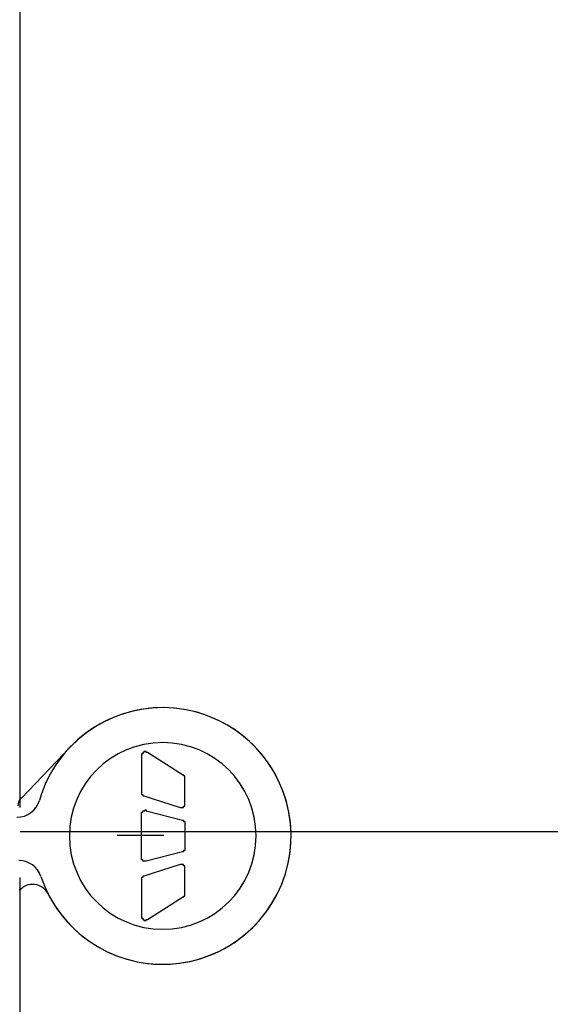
# Model space of a CAD drawing. Extents: x 2 to 87, y -108 to 11.
# Tile 308 of 352: x 49.8656 to 49.911, y -32.7061 to -32.6217. Entities that reach past the tile are written whole.
import ezdxf

# ---------------------------------------------------------------- set-up
doc = ezdxf.new("R2010")
doc.units = 0
doc.header["$MEASUREMENT"] = 0
doc.layers.add('23', color=7, linetype='CONTINUOUS')
doc.layers.add('32', color=7, linetype='CONTINUOUS')

msp = doc.modelspace()

# ---------------------------------------------------------------- linework, layer by layer
at = {"layer": '23', "color": 62, "linetype": 'Continuous'}
msp.add_line((50.8971999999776, -32.69130000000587), (49.86559999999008, -32.69130000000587), dxfattribs=at)
msp.add_arc((49.86555182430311, -32.6913034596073), 1.031606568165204, 360, 90, dxfattribs=at)
at = {"layer": '32', "color": 62, "linetype": 'Continuous'}
for p, q in [((49.86559999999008, -32.68919999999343), (49.86559999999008, -32.59220000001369)), ((49.86569999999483, -32.68840000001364), (49.86989999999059, -32.68400000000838)), ((49.87789999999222, -32.69160000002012), (49.87389999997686, -32.69160000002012))]:
    msp.add_line(p, q, dxfattribs=at)
for points in [[(49.87969999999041, -32.68890000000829), (49.87969999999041, -32.68670000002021), (49.87969999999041, -32.68670000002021), (49.87969999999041, -32.68670000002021), (49.87969999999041, -32.68670000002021), (49.87969999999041, -32.68670000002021), (49.87969999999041, -32.68670000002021), (49.87969999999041, -32.68660000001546), (49.87969999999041, -32.68660000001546), (49.87969999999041, -32.68660000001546), (49.87969999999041, -32.68660000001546), (49.87969999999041, -32.68660000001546), (49.87969999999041, -32.68660000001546), (49.87969999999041, -32.68660000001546), (49.87969999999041, -32.68660000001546), (49.87969999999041, -32.68660000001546), (49.87969999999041, -32.68660000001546), (49.87969999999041, -32.68660000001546), (49.87969999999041, -32.68660000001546), (49.87969999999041, -32.68650000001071), (49.87969999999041, -32.68650000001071), (49.87969999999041, -32.68650000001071), (49.87959999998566, -32.68650000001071), (49.87959999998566, -32.68650000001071), (49.87959999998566, -32.68650000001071), (49.87959999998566, -32.68650000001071), (49.87959999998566, -32.68650000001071), (49.87959999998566, -32.68650000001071), (49.87959999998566, -32.68650000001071), (49.87959999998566, -32.68650000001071), (49.87959999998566, -32.68650000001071), (49.87959999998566, -32.68650000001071), (49.87959999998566, -32.68650000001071), (49.87959999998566, -32.68640000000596), (49.87959999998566, -32.68640000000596), (49.87959999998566, -32.68640000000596), (49.87959999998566, -32.68640000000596), (49.87949999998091, -32.68640000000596), (49.87649999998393, -32.68450000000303), (49.87649999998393, -32.68450000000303), (49.87649999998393, -32.68450000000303), (49.87649999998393, -32.68450000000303), (49.87639999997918, -32.68450000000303), (49.87639999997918, -32.68439999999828), (49.87639999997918, -32.68439999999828), (49.87639999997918, -32.68439999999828), (49.87639999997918, -32.68439999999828), (49.87629999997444, -32.68439999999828), (49.87629999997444, -32.68439999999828), (49.87629999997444, -32.68439999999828), (49.87629999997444, -32.68439999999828), (49.87629999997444, -32.68439999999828), (49.87619999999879, -32.68439999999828), (49.87619999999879, -32.68439999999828), (49.87619999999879, -32.68439999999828), (49.87619999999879, -32.68450000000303), (49.87619999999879, -32.68450000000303), (49.87619999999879, -32.68450000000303), (49.87609999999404, -32.68450000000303), (49.87609999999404, -32.68450000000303), (49.87609999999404, -32.68450000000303), (49.87609999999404, -32.68450000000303), (49.87609999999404, -32.68450000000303), (49.87609999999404, -32.68460000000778), (49.87609999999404, -32.68460000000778), (49.87599999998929, -32.68460000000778), (49.87599999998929, -32.68460000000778), (49.87599999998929, -32.68460000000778), (49.87599999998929, -32.68460000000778), (49.87599999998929, -32.68470000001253), (49.87599999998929, -32.68470000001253), (49.87599999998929, -32.68470000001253), (49.87599999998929, -32.68470000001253), (49.87599999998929, -32.68470000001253), (49.87599999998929, -32.68480000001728), (49.87599999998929, -32.687900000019), (49.87599999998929, -32.687900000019), (49.87599999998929, -32.687900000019), (49.87599999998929, -32.687900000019), (49.87599999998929, -32.687900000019), (49.87599999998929, -32.68799999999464), (49.87599999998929, -32.68799999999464), (49.87599999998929, -32.68799999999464), (49.87599999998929, -32.68799999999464), (49.87599999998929, -32.68799999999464), (49.87599999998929, -32.68799999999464), (49.87599999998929, -32.68799999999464), (49.87599999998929, -32.68799999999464), (49.87599999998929, -32.68799999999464), (49.87599999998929, -32.68809999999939), (49.87599999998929, -32.68809999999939), (49.87609999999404, -32.68809999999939), (49.87609999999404, -32.68809999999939), (49.87609999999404, -32.68809999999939), (49.87609999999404, -32.68809999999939), (49.87609999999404, -32.68809999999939), (49.87609999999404, -32.68809999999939), (49.87609999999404, -32.68809999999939), (49.87609999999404, -32.68809999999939), (49.87609999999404, -32.68809999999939), (49.87609999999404, -32.68809999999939)], [(49.87609999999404, -32.68809999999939), (49.87609999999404, -32.68820000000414), (49.87609999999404, -32.68820000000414), (49.87609999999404, -32.68820000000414), (49.87619999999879, -32.68820000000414), (49.87619999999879, -32.68820000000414), (49.87619999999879, -32.68820000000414), (49.87619999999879, -32.68820000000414), (49.87619999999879, -32.68820000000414), (49.87619999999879, -32.68820000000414), (49.87619999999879, -32.68820000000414), (49.87619999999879, -32.68820000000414)], [(49.87619999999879, -32.68820000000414), (49.87930000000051, -32.68919999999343), (49.87930000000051, -32.68919999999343), (49.87930000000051, -32.68919999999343), (49.87930000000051, -32.68919999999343), (49.87930000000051, -32.68919999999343), (49.87939999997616, -32.68919999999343), (49.87939999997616, -32.68919999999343), (49.87939999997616, -32.68919999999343), (49.87939999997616, -32.68919999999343), (49.87939999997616, -32.68919999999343), (49.87939999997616, -32.68919999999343), (49.87949999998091, -32.68919999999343), (49.87949999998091, -32.68919999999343), (49.87949999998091, -32.68919999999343), (49.87949999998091, -32.68919999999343), (49.87949999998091, -32.68919999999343), (49.87949999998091, -32.68919999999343), (49.87959999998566, -32.68919999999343), (49.87959999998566, -32.68919999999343), (49.87959999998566, -32.68919999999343), (49.87959999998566, -32.68919999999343), (49.87959999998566, -32.68910000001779), (49.87959999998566, -32.68910000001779), (49.87959999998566, -32.68910000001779), (49.87959999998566, -32.68910000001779), (49.87969999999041, -32.68910000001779), (49.87969999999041, -32.68910000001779), (49.87969999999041, -32.68910000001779), (49.87969999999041, -32.68900000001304), (49.87969999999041, -32.68900000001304), (49.87969999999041, -32.68900000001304), (49.87969999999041, -32.68900000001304), (49.87969999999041, -32.68900000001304), (49.87969999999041, -32.68900000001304), (49.87969999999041, -32.68890000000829), (49.87969999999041, -32.68890000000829), (49.87969999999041, -32.68890000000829)], [(49.87639999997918, -32.6938000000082), (49.87639999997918, -32.6938000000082), (49.87639999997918, -32.6938000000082), (49.87639999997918, -32.6938000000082), (49.87639999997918, -32.6938000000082), (49.87629999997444, -32.6938000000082), (49.87629999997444, -32.6938000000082), (49.87629999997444, -32.6938000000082), (49.87629999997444, -32.6938000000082), (49.87629999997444, -32.6938000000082), (49.87629999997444, -32.6938000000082), (49.87619999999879, -32.6938000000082), (49.87619999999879, -32.6938000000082), (49.87619999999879, -32.6938000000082), (49.87619999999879, -32.6938000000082), (49.87619999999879, -32.6938000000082), (49.87619999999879, -32.6938000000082), (49.87609999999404, -32.6938000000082), (49.87609999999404, -32.6938000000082), (49.87609999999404, -32.6938000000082), (49.87609999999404, -32.6938000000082), (49.87609999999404, -32.6938000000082), (49.87609999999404, -32.69370000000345), (49.87609999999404, -32.69370000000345), (49.87609999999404, -32.69370000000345), (49.87609999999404, -32.69370000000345), (49.87599999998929, -32.69370000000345), (49.87599999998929, -32.69370000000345), (49.87599999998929, -32.69370000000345), (49.87599999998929, -32.6935999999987), (49.87599999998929, -32.6935999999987), (49.87599999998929, -32.6935999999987), (49.87599999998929, -32.6935999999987), (49.87599999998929, -32.6935999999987), (49.87599999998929, -32.6935999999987), (49.87599999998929, -32.69349999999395), (49.87599999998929, -32.69349999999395), (49.87599999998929, -32.68980000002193), (49.87599999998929, -32.68980000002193), (49.87599999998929, -32.68970000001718), (49.87599999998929, -32.68970000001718), (49.87599999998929, -32.68970000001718), (49.87599999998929, -32.68970000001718), (49.87599999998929, -32.68970000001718), (49.87599999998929, -32.68970000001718), (49.87599999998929, -32.68960000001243), (49.87599999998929, -32.68960000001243), (49.87599999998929, -32.68960000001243), (49.87609999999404, -32.68960000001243), (49.87609999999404, -32.68960000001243), (49.87609999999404, -32.68960000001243), (49.87609999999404, -32.68960000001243), (49.87609999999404, -32.68950000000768), (49.87609999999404, -32.68950000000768), (49.87609999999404, -32.68950000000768), (49.87609999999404, -32.68950000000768), (49.87609999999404, -32.68950000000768), (49.87619999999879, -32.68950000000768), (49.87619999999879, -32.68950000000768), (49.87619999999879, -32.68950000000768), (49.87619999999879, -32.68950000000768), (49.87619999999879, -32.68950000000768), (49.87619999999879, -32.68950000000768), (49.87629999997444, -32.68950000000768), (49.87629999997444, -32.68950000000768), (49.87629999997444, -32.68940000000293), (49.87629999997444, -32.68940000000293), (49.87629999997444, -32.68940000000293), (49.87629999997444, -32.68940000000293), (49.87639999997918, -32.68940000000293), (49.87639999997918, -32.68940000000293), (49.87639999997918, -32.68950000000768), (49.87639999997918, -32.68950000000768), (49.87639999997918, -32.68950000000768), (49.87949999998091, -32.69030000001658), (49.87949999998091, -32.69030000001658), (49.87949999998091, -32.69030000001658), (49.87949999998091, -32.69030000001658), (49.87949999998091, -32.69030000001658), (49.87949999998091, -32.69030000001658), (49.87949999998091, -32.69030000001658), (49.87949999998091, -32.69030000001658), (49.87949999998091, -32.69030000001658), (49.87959999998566, -32.69030000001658), (49.87959999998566, -32.69030000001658), (49.87959999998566, -32.69030000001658), (49.87959999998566, -32.69040000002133), (49.87959999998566, -32.69040000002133), (49.87959999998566, -32.69040000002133), (49.87959999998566, -32.69040000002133), (49.87959999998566, -32.69040000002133), (49.87959999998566, -32.69040000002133), (49.87959999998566, -32.69040000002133), (49.87959999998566, -32.69040000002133), (49.87959999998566, -32.69040000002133), (49.87969999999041, -32.69040000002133), (49.87969999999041, -32.69040000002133), (49.87969999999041, -32.69049999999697), (49.87969999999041, -32.69049999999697), (49.87969999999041, -32.69049999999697), (49.87969999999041, -32.69049999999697)], [(49.87969999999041, -32.69049999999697), (49.87969999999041, -32.69049999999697), (49.87969999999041, -32.69049999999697), (49.87969999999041, -32.69049999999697), (49.87969999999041, -32.69049999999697), (49.87969999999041, -32.69049999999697), (49.87969999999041, -32.69060000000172), (49.87969999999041, -32.69060000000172), (49.87969999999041, -32.69060000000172), (49.87969999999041, -32.69060000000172), (49.87969999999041, -32.69060000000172), (49.87969999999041, -32.69270000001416), (49.87969999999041, -32.69270000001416), (49.87969999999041, -32.69270000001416), (49.87969999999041, -32.69270000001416), (49.87969999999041, -32.69270000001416), (49.87969999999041, -32.69280000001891), (49.87969999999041, -32.69280000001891), (49.87969999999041, -32.69280000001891), (49.87969999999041, -32.69280000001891), (49.87969999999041, -32.69280000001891), (49.87969999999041, -32.69280000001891), (49.87969999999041, -32.69280000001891), (49.87969999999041, -32.69280000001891), (49.87969999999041, -32.69280000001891), (49.87969999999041, -32.69289999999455), (49.87969999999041, -32.69289999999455), (49.87959999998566, -32.69289999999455), (49.87959999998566, -32.69289999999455), (49.87959999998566, -32.69289999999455), (49.87959999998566, -32.69289999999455), (49.87959999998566, -32.69289999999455), (49.87959999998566, -32.69289999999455), (49.87959999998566, -32.69289999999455), (49.87959999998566, -32.69289999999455), (49.87959999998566, -32.69289999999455), (49.87959999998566, -32.6929999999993), (49.87959999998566, -32.6929999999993), (49.87959999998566, -32.6929999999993), (49.87949999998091, -32.6929999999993), (49.87949999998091, -32.6929999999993), (49.87949999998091, -32.6929999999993), (49.87949999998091, -32.6929999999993), (49.87949999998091, -32.6929999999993), (49.87949999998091, -32.6929999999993), (49.87949999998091, -32.6929999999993), (49.87949999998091, -32.6929999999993), (49.87949999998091, -32.6929999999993), (49.87639999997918, -32.6938000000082)], [(49.87930000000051, -32.69409999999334), (49.87619999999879, -32.69510000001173), (49.87619999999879, -32.69510000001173), (49.87619999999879, -32.69510000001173), (49.87619999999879, -32.69510000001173), (49.87619999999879, -32.69510000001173), (49.87619999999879, -32.69510000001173), (49.87619999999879, -32.69510000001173), (49.87619999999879, -32.69510000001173), (49.87609999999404, -32.69510000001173), (49.87609999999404, -32.69510000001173), (49.87609999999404, -32.69510000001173), (49.87609999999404, -32.69510000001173), (49.87609999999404, -32.69520000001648), (49.87609999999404, -32.69520000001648), (49.87609999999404, -32.69520000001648), (49.87609999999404, -32.69520000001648), (49.87609999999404, -32.69520000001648), (49.87609999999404, -32.69520000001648), (49.87609999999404, -32.69520000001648), (49.87609999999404, -32.69520000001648), (49.87609999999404, -32.69520000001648), (49.87599999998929, -32.69520000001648), (49.87599999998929, -32.69520000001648), (49.87599999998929, -32.69530000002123), (49.87599999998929, -32.69530000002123), (49.87599999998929, -32.69530000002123), (49.87599999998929, -32.69530000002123), (49.87599999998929, -32.69530000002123), (49.87599999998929, -32.69530000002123), (49.87599999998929, -32.69530000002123), (49.87599999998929, -32.69530000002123), (49.87599999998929, -32.69530000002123), (49.87599999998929, -32.69539999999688), (49.87599999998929, -32.69539999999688), (49.87599999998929, -32.69539999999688), (49.87599999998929, -32.69539999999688), (49.87599999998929, -32.69539999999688), (49.87599999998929, -32.6984999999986), (49.87599999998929, -32.6984999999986), (49.87599999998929, -32.69860000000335), (49.87599999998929, -32.69860000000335), (49.87599999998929, -32.69860000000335), (49.87599999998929, -32.69860000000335), (49.87599999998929, -32.6987000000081), (49.87599999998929, -32.6987000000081), (49.87599999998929, -32.6987000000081), (49.87599999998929, -32.6987000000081), (49.87609999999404, -32.6987000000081), (49.87609999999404, -32.6987000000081), (49.87609999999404, -32.69880000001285), (49.87609999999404, -32.69880000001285), (49.87609999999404, -32.69880000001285), (49.87609999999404, -32.69880000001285), (49.87609999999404, -32.69880000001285), (49.87619999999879, -32.69880000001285), (49.87619999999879, -32.69880000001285), (49.87619999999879, -32.69880000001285), (49.87619999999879, -32.69880000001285), (49.87619999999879, -32.6989000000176), (49.87619999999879, -32.6989000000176), (49.87629999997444, -32.6989000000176), (49.87629999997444, -32.6989000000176), (49.87629999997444, -32.6989000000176), (49.87629999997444, -32.6989000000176), (49.87629999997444, -32.6989000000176), (49.87639999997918, -32.6989000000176), (49.87639999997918, -32.6989000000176), (49.87639999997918, -32.6989000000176), (49.87639999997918, -32.69880000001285), (49.87639999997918, -32.69880000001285), (49.87649999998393, -32.69880000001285), (49.87649999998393, -32.69880000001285), (49.87649999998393, -32.69880000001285), (49.87649999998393, -32.69880000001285), (49.87949999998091, -32.69690000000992), (49.87959999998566, -32.69690000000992), (49.87959999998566, -32.69690000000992), (49.87959999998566, -32.69690000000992), (49.87959999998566, -32.69680000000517), (49.87959999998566, -32.69680000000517), (49.87959999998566, -32.69680000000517), (49.87959999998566, -32.69680000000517), (49.87959999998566, -32.69680000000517), (49.87959999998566, -32.69680000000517), (49.87959999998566, -32.69680000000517), (49.87959999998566, -32.69680000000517), (49.87959999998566, -32.69680000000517), (49.87959999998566, -32.69680000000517), (49.87959999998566, -32.69680000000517), (49.87959999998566, -32.69680000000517), (49.87969999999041, -32.69680000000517), (49.87969999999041, -32.69680000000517), (49.87969999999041, -32.69680000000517), (49.87969999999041, -32.69670000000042), (49.87969999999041, -32.69670000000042), (49.87969999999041, -32.69670000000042), (49.87969999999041, -32.69670000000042), (49.87969999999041, -32.69670000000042), (49.87969999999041, -32.69670000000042), (49.87969999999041, -32.69670000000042)], [(49.87969999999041, -32.69670000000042), (49.87969999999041, -32.69670000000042), (49.87969999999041, -32.69670000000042), (49.87969999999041, -32.69670000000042), (49.87969999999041, -32.69670000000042), (49.87969999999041, -32.69659999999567), (49.87969999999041, -32.69659999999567), (49.87969999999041, -32.69659999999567), (49.87969999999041, -32.69659999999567), (49.87969999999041, -32.69659999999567), (49.87969999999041, -32.69659999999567), (49.87969999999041, -32.69659999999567), (49.87969999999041, -32.69440000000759), (49.87969999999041, -32.69440000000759), (49.87969999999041, -32.69440000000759), (49.87969999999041, -32.69430000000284), (49.87969999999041, -32.69430000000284), (49.87969999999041, -32.69430000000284), (49.87969999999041, -32.69430000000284), (49.87969999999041, -32.69430000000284), (49.87969999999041, -32.69419999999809), (49.87969999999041, -32.69419999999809), (49.87969999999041, -32.69419999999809), (49.87969999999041, -32.69419999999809), (49.87959999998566, -32.69419999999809), (49.87959999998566, -32.69419999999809), (49.87959999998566, -32.69419999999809), (49.87959999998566, -32.69409999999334), (49.87959999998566, -32.69409999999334), (49.87959999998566, -32.69409999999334), (49.87959999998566, -32.69409999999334), (49.87959999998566, -32.69409999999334), (49.87949999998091, -32.69409999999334), (49.87949999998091, -32.69409999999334), (49.87949999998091, -32.69409999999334), (49.87949999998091, -32.69409999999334), (49.87949999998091, -32.69409999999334), (49.87949999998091, -32.69409999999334), (49.87939999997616, -32.69409999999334), (49.87939999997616, -32.69409999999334), (49.87939999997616, -32.69409999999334), (49.87939999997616, -32.69409999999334), (49.87939999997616, -32.69409999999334), (49.87939999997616, -32.69409999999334), (49.87930000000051, -32.69409999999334), (49.87930000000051, -32.69409999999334), (49.87930000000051, -32.69409999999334), (49.87930000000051, -32.69409999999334), (49.87930000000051, -32.69409999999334)], [(49.8627999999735, -32.73699999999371), (49.86109999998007, -32.73699999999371), (49.86109999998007, -32.73759999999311), (49.86219999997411, -32.73870000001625), (49.86559999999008, -32.73870000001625), (49.86559999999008, -32.69520000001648)]]:
    msp.add_lwpolyline(points, dxfattribs=at)
for centre, radius, start, end in [((49.8778056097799, -32.69164457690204), 0.01100000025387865, 5.398661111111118, 163.9231111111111), ((49.87780561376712, -32.69164456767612), 0.01099999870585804, 347.1749777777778, 135.9662083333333), ((49.87780561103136, -32.69164457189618), 0.007999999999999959, 359.9997888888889, 179.9997888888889), ((49.86531402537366, -32.68804452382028), 0.002000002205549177, 269.9998444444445, 343.9230972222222), ((49.86640562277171, -32.68904889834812), 0.001000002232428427, 135.9662166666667, 179.999713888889), ((49.8778056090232, -32.69164456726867), 0.01100000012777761, 206.8741611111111, 5.398611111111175), ((49.87780561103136, -32.69164457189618), 0.008000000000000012, 179.9997888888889, 359.9997888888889), ((49.86546906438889, -32.69574452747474), 0.00200000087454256, 18.3838361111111, 89.999775), ((49.87780561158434, -32.69164457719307), 0.01099999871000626, 198.3837972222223, 347.1750277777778), ((49.8666555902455, -32.69729497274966), 0.001499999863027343, 26.87412777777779, 139.8806388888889)]:
    msp.add_arc(centre, radius, start, end, dxfattribs=at)

doc.saveas('drawing.dxf')
